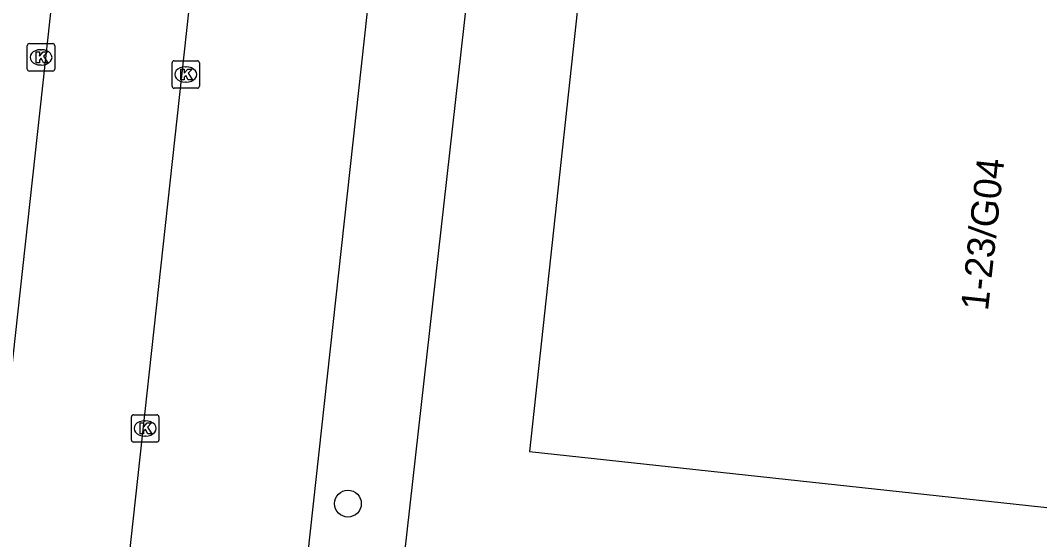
# Model space of a CAD drawing. Extents: x 161928 to 163055, y 386475 to 387428.
# Drawn here: x 162086.04 to 162123.25, y 386908.84 to 386927.81 of the extents above; entities that cross this region are included whole.
import ezdxf

# ---------------------------------------------------------------- set-up
doc = ezdxf.new("R2010")
doc.units = 0
for name, color, linetype in [('IMGEO_Boom', 7, 'Continuous'), ('IMGEO_Kolk', 7, 'Continuous'), ('IMGEO_Pand', 7, 'Continuous'), ('IMGEO_Pand_nummerreeks', 7, 'Continuous'), ('IMGEO_Rijbaan_lokaal_open', 7, 'Continuous'), ('IMGEO_Voetpad_open', 7, 'Continuous')]:
    doc.layers.add(name, color=color, linetype=linetype)

msp = doc.modelspace()

# ---------------------------------------------------------------- linework, layer by layer
at = {"layer": 'IMGEO_Boom'}
msp.add_circle((162097.996, 386910.152), 0.489, dxfattribs=at)
at = {"layer": 'IMGEO_Kolk'}
for p, q in [((162086.29, 386926.034), (162086.29, 386926.886)), ((162086.365, 386926.96), (162087.217, 386926.96)), ((162087.291, 386926.886), (162087.291, 386926.034)), ((162086.778, 386926.74), (162086.803, 386926.74)), ((162086.801, 386926.18), (162086.776, 386926.18)), ((162091.575, 386925.407), (162091.575, 386926.259)), ((162091.65, 386926.333), (162092.502, 386926.333)), ((162092.063, 386926.113), (162092.088, 386926.113)), ((162092.576, 386926.259), (162092.576, 386925.407)), ((162087.217, 386925.96), (162086.365, 386925.96)), ((162092.502, 386925.333), (162091.65, 386925.333)), ((162092.086, 386925.553), (162092.061, 386925.553)), ((162090.167, 386913.4), (162091.019, 386913.4)), ((162090.092, 386912.474), (162090.092, 386913.326)), ((162090.58, 386913.18), (162090.605, 386913.18)), ((162091.093, 386913.326), (162091.093, 386912.474)), ((162091.019, 386912.4), (162090.167, 386912.4)), ((162090.603, 386912.62), (162090.578, 386912.62))]:
    msp.add_line(p, q, dxfattribs=at)
for points in [[(162086.29, 386926.034), (162086.29, 386926.886)], [(162086.365, 386926.96), (162087.217, 386926.96)], [(162087.291, 386926.886), (162087.291, 386926.034)], [(162086.611, 386926.66), (162086.734, 386926.66), (162086.734, 386926.509), (162086.864, 386926.66), (162087.028, 386926.66), (162086.882, 386926.509), (162087.035, 386926.26), (162086.883, 386926.26), (162086.798, 386926.424), (162086.734, 386926.357), (162086.734, 386926.26), (162086.611, 386926.26), (162086.611, 386926.66)], [(162091.575, 386925.407), (162091.575, 386926.259)], [(162091.65, 386926.333), (162092.502, 386926.333)], [(162092.576, 386926.259), (162092.576, 386925.407)], [(162087.217, 386925.96), (162086.365, 386925.96)], [(162091.896, 386926.033), (162092.019, 386926.033), (162092.019, 386925.882), (162092.149, 386926.033), (162092.313, 386926.033), (162092.167, 386925.882), (162092.32, 386925.633), (162092.168, 386925.633), (162092.083, 386925.797), (162092.019, 386925.73), (162092.019, 386925.633), (162091.896, 386925.633), (162091.896, 386926.033)], [(162092.502, 386925.333), (162091.65, 386925.333)], [(162090.167, 386913.4), (162091.019, 386913.4)], [(162090.092, 386912.474), (162090.092, 386913.326)], [(162090.413, 386913.1), (162090.536, 386913.1), (162090.536, 386912.949), (162090.666, 386913.1), (162090.83, 386913.1), (162090.684, 386912.949), (162090.837, 386912.7), (162090.685, 386912.7), (162090.6, 386912.864), (162090.536, 386912.797), (162090.536, 386912.7), (162090.413, 386912.7), (162090.413, 386913.1)], [(162091.093, 386913.326), (162091.093, 386912.474)], [(162091.019, 386912.4), (162090.167, 386912.4)]]:
    msp.add_lwpolyline(points, dxfattribs=at)
for centre, start, end in [((162086.367, 386926.884), 91.552, 178.448), ((162086.367, 386926.884), 91.552, 178.448), ((162087.215, 386926.884), 1.552, 88.448), ((162087.215, 386926.884), 1.552, 88.448), ((162091.652, 386926.257), 91.552, 178.448), ((162091.652, 386926.257), 91.552, 178.448), ((162092.5, 386926.257), 1.552, 88.448), ((162092.5, 386926.257), 1.552, 88.448), ((162086.367, 386926.036), 181.552, 268.448), ((162086.367, 386926.036), 181.552, 268.448), ((162087.215, 386926.036), 271.552, 358.448), ((162087.215, 386926.036), 271.552, 358.448), ((162091.652, 386925.409), 181.552, 268.448), ((162091.652, 386925.409), 181.552, 268.448), ((162092.5, 386925.409), 271.552, 358.448), ((162092.5, 386925.409), 271.552, 358.448), ((162090.169, 386913.324), 91.552, 178.448), ((162090.169, 386913.324), 91.552, 178.448), ((162091.017, 386913.324), 1.552, 88.448), ((162091.017, 386913.324), 1.552, 88.448), ((162090.169, 386912.476), 181.552, 268.448), ((162090.169, 386912.476), 181.552, 268.448), ((162091.017, 386912.476), 271.552, 358.448), ((162091.017, 386912.476), 271.552, 358.448)]:
    msp.add_arc(centre, 0.0765, start, end, dxfattribs=at)
for centre, major_axis, ratio, start_param, end_param in [((162086.777, 386926.46), (-0.387, 0.002), 0.722429, 4.712389, 7.853982), ((162086.802, 386926.46), (-0.39, 0.002), 0.717154, 1.570796, 4.712389), ((162092.062, 386925.833), (-0.387, 0.002), 0.722429, 4.712389, 7.853982), ((162092.087, 386925.833), (-0.39, 0.002), 0.717154, 1.570796, 4.712389), ((162090.579, 386912.9), (-0.387, 0.002), 0.722429, 4.712389, 7.853982), ((162090.604, 386912.9), (-0.39, 0.002), 0.717154, 1.570796, 4.712389)]:
    msp.add_ellipse(centre, major_axis=major_axis, ratio=ratio, start_param=start_param, end_param=end_param, dxfattribs=at)
at = {"layer": 'IMGEO_Pand'}
msp.add_lwpolyline([(162107.583, 386930.614), (162106.651, 386930.715), (162104.628, 386912.06), (162125.661, 386909.778)], dxfattribs=at)
at = {"layer": 'IMGEO_Rijbaan_lokaal_open'}
for points in [[(162092.691, 386932.799), (162088.711, 386896.367)], [(162087.202, 386928.662), (162083.328, 386893.374), (162081.119, 386873.495), (162080.519, 386868.055)]]:
    msp.add_lwpolyline(points, dxfattribs=at)
at = {"layer": 'IMGEO_Voetpad_open'}
for points in [[(162099.956, 386907.286), (162103.8, 386941.487)], [(162095.28, 386896.824), (162099.016, 386930.929)]]:
    msp.add_lwpolyline(points, dxfattribs=at)

# ---------------------------------------------------------------- texts
at = {"layer": 'IMGEO_Pand_nummerreeks'}
msp.add_text('1-23/G04', height=1, rotation=83.7956, dxfattribs=at).set_placement((162121.366, 386917.175))

doc.saveas('drawing.dxf')
